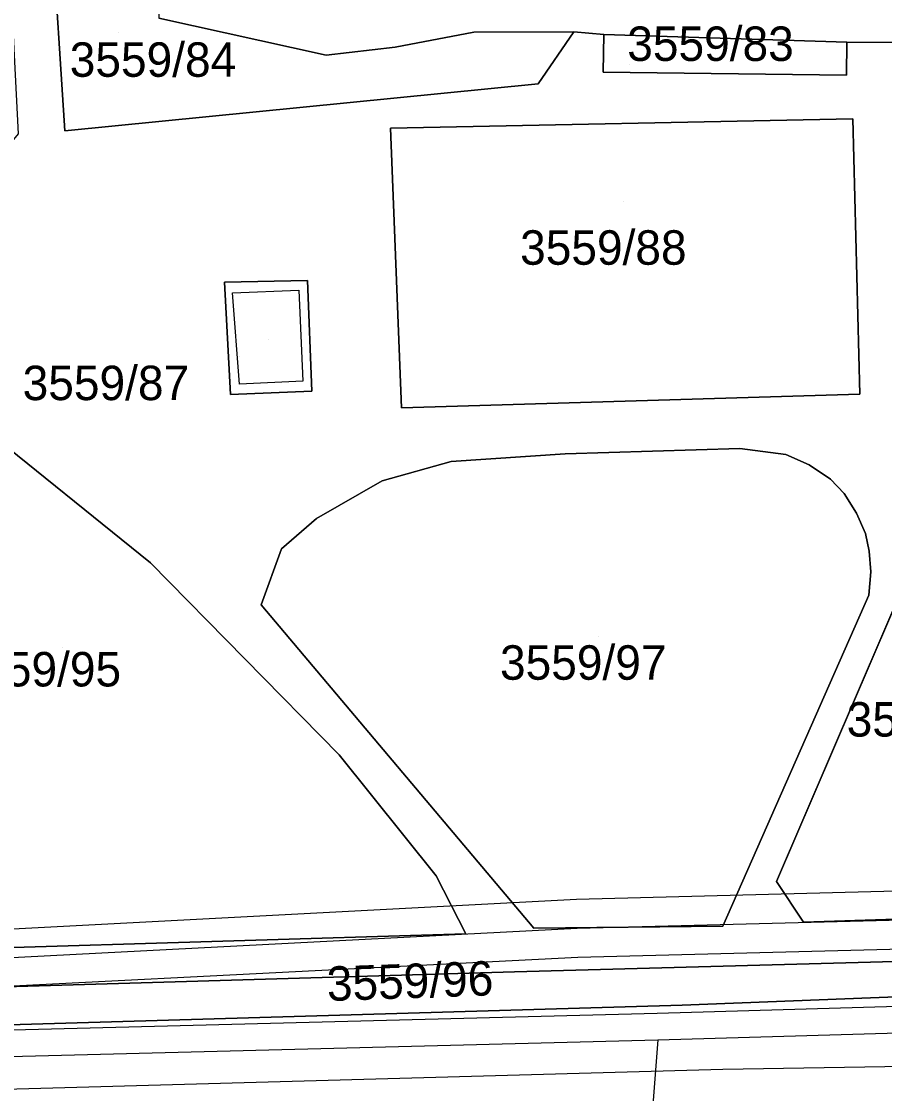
# Model space of a CAD drawing. Extents: x -264070 to -262271, y -1238894 to -1238141.
# Drawn here: x -262864.3 to -262814.1, y -1238359.9 to -1238297.7 of the extents above; entities that cross this region are included whole.
import ezdxf

# ---------------------------------------------------------------- set-up
doc = ezdxf.new("R2010")
doc.units = 0
for name, color, linetype in [('body_kn', 7, 'Continuous'), ('kladpar_druhypozemkov', 7, 'Continuous'), ('kladpar_hranice', 7, 'Continuous'), ('kladpar_parcelnecisla', 7, 'Continuous'), ('kladpar_plochy', 7, 'Continuous'), ('kladpar_sipky', 7, 'Continuous'), ('tarchy_linie', 7, 'Continuous'), ('zappar_hrandruhpozemk', 7, 'Continuous')]:
    doc.layers.add(name, color=color, linetype=linetype)

msp = doc.modelspace()

# ---------------------------------------------------------------- linework, layer by layer
at = {"layer": 'body_kn'}
for p, q in [((-262838, -1238298.3), (-262838, -1238298.3)), ((-262832.18, -1238298.29), (-262832.18, -1238298.29)), ((-262830.44, -1238298.45), (-262830.44, -1238298.45)), ((-262816.33, -1238298.89), (-262816.33, -1238298.89)), ((-262816.33, -1238298.89), (-262816.33, -1238298.89)), ((-262846.56, -1238299.64), (-262846.56, -1238299.64)), ((-262846.56, -1238299.64), (-262846.56, -1238299.64)), ((-262842.56, -1238299.18), (-262842.56, -1238299.18)), ((-262830.48, -1238300.64), (-262830.48, -1238300.64)), ((-262816.35, -1238300.81), (-262816.35, -1238300.81)), ((-262834.25, -1238301.3), (-262834.25, -1238301.3)), ((-262815.99, -1238303.34), (-262815.99, -1238303.34)), ((-262815.99, -1238303.34), (-262815.99, -1238303.34)), ((-262861.73, -1238304.03), (-262861.73, -1238304.03)), ((-262842.83, -1238303.88), (-262842.83, -1238303.88)), ((-262852.47, -1238312.82), (-262852.47, -1238312.82)), ((-262847.66, -1238312.72), (-262847.66, -1238312.72)), ((-262847.66, -1238312.72), (-262847.66, -1238312.72)), ((-262852, -1238313.44), (-262852, -1238313.44)), ((-262852, -1238313.44), (-262852, -1238313.44)), ((-262848.15, -1238313.29), (-262848.15, -1238313.29)), ((-262851.6, -1238318.74), (-262851.6, -1238318.74)), ((-262847.92, -1238318.57), (-262847.92, -1238318.57)), ((-262852.13, -1238319.34), (-262852.13, -1238319.34)), ((-262847.4, -1238319.15), (-262847.4, -1238319.15)), ((-262815.58, -1238319.33), (-262815.58, -1238319.33)), ((-262842.2, -1238320.12), (-262842.2, -1238320.12)), ((-262822.56, -1238322.48), (-262822.56, -1238322.48)), ((-262822.56, -1238322.48), (-262822.56, -1238322.48)), ((-262839.31, -1238323.23), (-262839.31, -1238323.23)), ((-262832.7, -1238322.78), (-262832.7, -1238322.78)), ((-262819.88, -1238322.83), (-262819.88, -1238322.83)), ((-262818.53, -1238323.42), (-262818.53, -1238323.42)), ((-262843.32, -1238324.36), (-262843.32, -1238324.36)), ((-262817.28, -1238324.26), (-262817.28, -1238324.26)), ((-262816.5, -1238325.09), (-262816.5, -1238325.09)), ((-262815.78, -1238326.24), (-262815.78, -1238326.24)), ((-262847.13, -1238326.54), (-262847.13, -1238326.54)), ((-262815.25, -1238327.41), (-262815.25, -1238327.41)), ((-262849.16, -1238328.3), (-262849.16, -1238328.3)), ((-262815.04, -1238328.43), (-262815.04, -1238328.43)), ((-262856.77, -1238329.11), (-262856.77, -1238329.11)), ((-262856.77, -1238329.11), (-262856.77, -1238329.11)), ((-262814.94, -1238329.64), (-262814.94, -1238329.64)), ((-262815.06, -1238330.99), (-262815.06, -1238330.99)), ((-262850.34, -1238331.56), (-262850.34, -1238331.56)), ((-262845.81, -1238340.26), (-262845.81, -1238340.26)), ((-262840.19, -1238347.28), (-262840.19, -1238347.28)), ((-262820.42, -1238347.62), (-262820.42, -1238347.62)), ((-262832.04, -1238348.63), (-262832.04, -1238348.63)), ((-262818.86, -1238349.97), (-262818.86, -1238349.97)), ((-262838.46, -1238350.65), (-262838.46, -1238350.65)), ((-262834.51, -1238350.32), (-262834.51, -1238350.32)), ((-262832, -1238350.33), (-262832, -1238350.33)), ((-262823.54, -1238350.21), (-262823.54, -1238350.21)), ((-262831.96, -1238352.03), (-262831.96, -1238352.03)), ((-262835.63, -1238352.85), (-262835.63, -1238352.85)), ((-262835.63, -1238352.85), (-262835.63, -1238352.85)), ((-262825.9, -1238354.8), (-262825.9, -1238354.8)), ((-262827.35, -1238355.25), (-262827.35, -1238355.25)), ((-262827.31, -1238356.8), (-262827.31, -1238356.8)), ((-262827.31, -1238356.8), (-262827.31, -1238356.8)), ((-262823.54, -1238358.51), (-262823.54, -1238358.51))]:
    msp.add_line(p, q, dxfattribs=at)
at = {"layer": 'kladpar_druhypozemkov'}
for p, q in [((-262858.62, -1238298.31), (-262858.62, -1238298.31)), ((-262828.98, -1238300.18), (-262828.98, -1238300.18)), ((-262829.29, -1238308.11), (-262829.29, -1238308.11)), ((-262849.93, -1238316.15), (-262849.93, -1238316.15)), ((-262830.75, -1238333.4), (-262830.75, -1238333.4)), ((-262861.85, -1238334), (-262861.85, -1238334)), ((-262851.32, -1238355.24), (-262851.32, -1238355.24))]:
    msp.add_line(p, q, dxfattribs=at)
at = {"layer": 'kladpar_hranice'}
for points in [[(-262915.11, -1238349.24), (-262912.76, -1238349.79), (-262909.36, -1238338.87), (-262902.82, -1238317.92), (-262902.82, -1238317.88), (-262891.53, -1238317.64), (-262875.23, -1238317.3), (-262864.43, -1238304.22), (-262865.03, -1238292.39), (-262862.5, -1238292.36), (-262861.73, -1238304.03), (-262834.25, -1238301.3), (-262832.18, -1238298.29), (-262830.44, -1238298.45), (-262830.48, -1238300.64), (-262816.35, -1238300.81), (-262816.33, -1238298.89), (-262811.52, -1238298.91), (-262810.72, -1238300.91), (-262807.85, -1238303.16), (-262786.82, -1238305.39), (-262783.83, -1238304.22)], [(-262846.56, -1238299.64), (-262842.56, -1238299.18), (-262838, -1238298.3), (-262832.18, -1238298.29), (-262834.25, -1238301.3), (-262861.73, -1238304.03), (-262862.5, -1238292.36), (-262856.37, -1238292.3), (-262856.29, -1238297.5), (-262846.56, -1238299.64)], [(-262785.27, -1238294.52), (-262785.18, -1238303.47), (-262795.65, -1238302.49), (-262811.52, -1238298.91), (-262816.33, -1238298.89), (-262830.44, -1238298.45), (-262832.18, -1238298.29), (-262838, -1238298.3), (-262842.56, -1238299.18), (-262846.56, -1238299.64), (-262856.29, -1238297.5)], [(-262816.33, -1238298.89), (-262816.35, -1238300.81), (-262830.48, -1238300.64), (-262830.44, -1238298.45), (-262816.33, -1238298.89)], [(-262815.99, -1238303.34), (-262815.58, -1238319.33), (-262842.2, -1238320.12), (-262842.83, -1238303.88), (-262815.99, -1238303.34)], [(-262815.58, -1238319.33), (-262815.99, -1238303.34), (-262842.83, -1238303.88), (-262842.2, -1238320.12), (-262815.58, -1238319.33)], [(-262847.66, -1238312.72), (-262847.4, -1238319.15), (-262852.13, -1238319.34), (-262852.47, -1238312.82), (-262847.66, -1238312.72)], [(-262847.4, -1238319.15), (-262847.66, -1238312.72), (-262852.47, -1238312.82), (-262852.13, -1238319.34), (-262847.4, -1238319.15)], [(-262780.83, -1238313.15), (-262789, -1238314.06), (-262796.08, -1238315.22), (-262800.22, -1238316.92), (-262809.55, -1238322.28), (-262820.42, -1238347.62), (-262818.86, -1238349.97), (-262797.34, -1238349.27), (-262797.17, -1238351.81), (-262835.63, -1238352.85), (-262883.61, -1238354.27), (-262883.56, -1238356.48), (-262883.58, -1238356.48), (-262885.75, -1238356.54), (-262885.82, -1238353.86), (-262909.74, -1238354.38), (-262909.61, -1238357.18), (-262910.35, -1238357.22), (-262911.33, -1238356.92), (-262912.5, -1238356.28), (-262913.61, -1238355.34)], [(-262800.22, -1238316.92), (-262796.08, -1238315.22), (-262789, -1238314.06), (-262780.83, -1238313.15), (-262779.77, -1238313.38), (-262778.8, -1238313.99), (-262778.13, -1238314.67), (-262777.65, -1238315.61), (-262777.45, -1238316.49), (-262777.45, -1238317.39), (-262777.63, -1238318.31), (-262779.55, -1238322.8), (-262781.72, -1238326.75), (-262781.78, -1238324.84), (-262793.06, -1238325.43), (-262805.62, -1238326.09), (-262804.8, -1238345.46), (-262797.41, -1238345.22), (-262797.34, -1238349.27), (-262818.86, -1238349.97), (-262820.42, -1238347.62), (-262809.55, -1238322.28), (-262800.22, -1238316.92)], [(-262856.77, -1238329.11), (-262845.81, -1238340.26), (-262840.19, -1238347.28), (-262838.46, -1238350.65), (-262880.81, -1238351.92), (-262880.97, -1238348.48), (-262865.53, -1238347.63), (-262865.85, -1238340.3), (-262871.83, -1238340.47), (-262871.64, -1238346.12), (-262881.05, -1238346.64), (-262881.12, -1238345.23), (-262874.69, -1238345.04), (-262874.74, -1238343.01), (-262872.25, -1238342.95), (-262872.33, -1238340.43), (-262874.79, -1238340.47), (-262875.23, -1238319.38), (-262870.17, -1238319.31), (-262866.71, -1238321.11), (-262856.77, -1238329.11)], [(-262838.46, -1238350.65), (-262840.19, -1238347.28), (-262845.81, -1238340.26), (-262856.77, -1238329.11), (-262866.71, -1238321.11)], [(-262822.56, -1238322.48), (-262819.88, -1238322.83), (-262818.53, -1238323.42), (-262817.28, -1238324.26), (-262816.5, -1238325.09), (-262815.78, -1238326.24), (-262815.25, -1238327.41), (-262815.04, -1238328.43), (-262814.94, -1238329.64), (-262815.06, -1238330.99), (-262823.54, -1238350.21), (-262834.51, -1238350.32), (-262850.34, -1238331.56), (-262849.16, -1238328.3), (-262847.13, -1238326.54), (-262843.32, -1238324.36), (-262839.31, -1238323.23), (-262832.7, -1238322.78), (-262822.56, -1238322.48)], [(-262823.54, -1238350.21), (-262815.06, -1238330.99), (-262814.94, -1238329.64), (-262815.04, -1238328.43), (-262815.25, -1238327.41), (-262815.78, -1238326.24), (-262816.5, -1238325.09), (-262817.28, -1238324.26), (-262818.53, -1238323.42), (-262819.88, -1238322.83), (-262822.56, -1238322.48), (-262832.7, -1238322.78), (-262839.31, -1238323.23), (-262843.32, -1238324.36), (-262847.13, -1238326.54), (-262849.16, -1238328.3), (-262850.34, -1238331.56), (-262834.51, -1238350.32), (-262823.54, -1238350.21)], [(-262880.81, -1238351.92), (-262838.46, -1238350.65)], [(-262835.63, -1238352.85), (-262797.17, -1238351.81), (-262797.05, -1238353.67), (-262797.07, -1238353.67), (-262825.9, -1238354.8), (-262883.56, -1238356.48), (-262883.61, -1238354.27), (-262835.63, -1238352.85)], [(-262913.61, -1238355.34), (-262912.5, -1238356.28), (-262911.33, -1238356.92), (-262910.35, -1238357.22), (-262909.61, -1238357.18), (-262885.75, -1238356.54), (-262883.58, -1238356.48), (-262883.56, -1238356.48), (-262825.9, -1238354.8), (-262797.07, -1238353.67), (-262797.05, -1238353.67), (-262780.13, -1238353.36), (-262771.49, -1238353.2), (-262768.53, -1238353.14), (-262753.47, -1238352.87), (-262750.57, -1238352.82), (-262734.65, -1238352.52)]]:
    msp.add_lwpolyline(points, dxfattribs=at)
at = {"layer": 'kladpar_plochy'}
for p, q in [((-262862.5, -1238292.36), (-262861.73, -1238304.03)), ((-262846.56, -1238299.64), (-262856.29, -1238297.5)), ((-262838, -1238298.3), (-262842.56, -1238299.18)), ((-262832.18, -1238298.29), (-262838, -1238298.3)), ((-262834.25, -1238301.3), (-262832.18, -1238298.29)), ((-262830.44, -1238298.45), (-262832.18, -1238298.29)), ((-262832.18, -1238298.29), (-262830.44, -1238298.45)), ((-262830.44, -1238298.45), (-262830.48, -1238300.64)), ((-262816.33, -1238298.89), (-262830.44, -1238298.45)), ((-262816.35, -1238300.81), (-262816.33, -1238298.89)), ((-262811.52, -1238298.91), (-262816.33, -1238298.89)), ((-262816.33, -1238298.89), (-262811.52, -1238298.91)), ((-262842.56, -1238299.18), (-262846.56, -1238299.64)), ((-262830.48, -1238300.64), (-262816.35, -1238300.81)), ((-262861.73, -1238304.03), (-262834.25, -1238301.3)), ((-262815.99, -1238303.34), (-262842.83, -1238303.88)), ((-262815.58, -1238319.33), (-262815.99, -1238303.34)), ((-262842.83, -1238303.88), (-262842.2, -1238320.12)), ((-262847.66, -1238312.72), (-262852.47, -1238312.82)), ((-262852.47, -1238312.82), (-262852.13, -1238319.34)), ((-262847.4, -1238319.15), (-262847.66, -1238312.72)), ((-262852.13, -1238319.34), (-262847.4, -1238319.15)), ((-262842.2, -1238320.12), (-262815.58, -1238319.33)), ((-262856.77, -1238329.11), (-262866.71, -1238321.11)), ((-262822.56, -1238322.48), (-262832.7, -1238322.78)), ((-262819.88, -1238322.83), (-262822.56, -1238322.48)), ((-262809.55, -1238322.28), (-262820.42, -1238347.62)), ((-262839.31, -1238323.23), (-262843.32, -1238324.36)), ((-262832.7, -1238322.78), (-262839.31, -1238323.23)), ((-262818.53, -1238323.42), (-262819.88, -1238322.83)), ((-262817.28, -1238324.26), (-262818.53, -1238323.42)), ((-262843.32, -1238324.36), (-262847.13, -1238326.54)), ((-262816.5, -1238325.09), (-262817.28, -1238324.26)), ((-262815.78, -1238326.24), (-262816.5, -1238325.09)), ((-262815.25, -1238327.41), (-262815.78, -1238326.24)), ((-262847.13, -1238326.54), (-262849.16, -1238328.3)), ((-262815.04, -1238328.43), (-262815.25, -1238327.41)), ((-262849.16, -1238328.3), (-262850.34, -1238331.56)), ((-262814.94, -1238329.64), (-262815.04, -1238328.43)), ((-262845.81, -1238340.26), (-262856.77, -1238329.11)), ((-262815.06, -1238330.99), (-262814.94, -1238329.64)), ((-262823.54, -1238350.21), (-262815.06, -1238330.99)), ((-262850.34, -1238331.56), (-262834.51, -1238350.32)), ((-262840.19, -1238347.28), (-262845.81, -1238340.26)), ((-262838.46, -1238350.65), (-262840.19, -1238347.28)), ((-262820.42, -1238347.62), (-262818.86, -1238349.97)), ((-262818.86, -1238349.97), (-262797.34, -1238349.27)), ((-262880.81, -1238351.92), (-262838.46, -1238350.65)), ((-262834.51, -1238350.32), (-262823.54, -1238350.21)), ((-262797.17, -1238351.81), (-262835.63, -1238352.85)), ((-262835.63, -1238352.85), (-262883.61, -1238354.27))]:
    msp.add_line(p, q, dxfattribs=at)
for points in [[(-262846.56, -1238299.64), (-262842.56, -1238299.18), (-262838, -1238298.3), (-262832.18, -1238298.29), (-262834.25, -1238301.3), (-262861.73, -1238304.03), (-262862.5, -1238292.36), (-262856.37, -1238292.3), (-262856.29, -1238297.5)], [(-262816.33, -1238298.89), (-262816.35, -1238300.81), (-262830.48, -1238300.64), (-262830.44, -1238298.45)], [(-262815.99, -1238303.34), (-262815.58, -1238319.33), (-262842.2, -1238320.12), (-262842.83, -1238303.88)], [(-262847.66, -1238312.72), (-262847.4, -1238319.15), (-262852.13, -1238319.34), (-262852.47, -1238312.82)], [(-262800.22, -1238316.92), (-262796.08, -1238315.22), (-262789, -1238314.06), (-262780.83, -1238313.15), (-262779.77, -1238313.38), (-262778.8, -1238313.99), (-262778.13, -1238314.67), (-262777.65, -1238315.61), (-262777.45, -1238316.49), (-262777.45, -1238317.39), (-262777.63, -1238318.31), (-262779.55, -1238322.8), (-262781.72, -1238326.75), (-262781.78, -1238324.84), (-262793.06, -1238325.43), (-262805.62, -1238326.09), (-262804.8, -1238345.46), (-262797.41, -1238345.22), (-262797.34, -1238349.27), (-262818.86, -1238349.97), (-262820.42, -1238347.62), (-262809.55, -1238322.28)], [(-262856.77, -1238329.11), (-262845.81, -1238340.26), (-262840.19, -1238347.28), (-262838.46, -1238350.65), (-262880.81, -1238351.92), (-262880.97, -1238348.48), (-262865.53, -1238347.63), (-262865.85, -1238340.3), (-262871.83, -1238340.47), (-262871.64, -1238346.12), (-262881.05, -1238346.64), (-262881.12, -1238345.23), (-262874.69, -1238345.04), (-262874.74, -1238343.01), (-262872.25, -1238342.95), (-262872.33, -1238340.43), (-262874.79, -1238340.47), (-262875.23, -1238319.38), (-262870.17, -1238319.31), (-262866.71, -1238321.11)], [(-262822.56, -1238322.48), (-262819.88, -1238322.83), (-262818.53, -1238323.42), (-262817.28, -1238324.26), (-262816.5, -1238325.09), (-262815.78, -1238326.24), (-262815.25, -1238327.41), (-262815.04, -1238328.43), (-262814.94, -1238329.64), (-262815.06, -1238330.99), (-262823.54, -1238350.21), (-262834.51, -1238350.32), (-262850.34, -1238331.56), (-262849.16, -1238328.3), (-262847.13, -1238326.54), (-262843.32, -1238324.36), (-262839.31, -1238323.23), (-262832.7, -1238322.78)], [(-262835.63, -1238352.85), (-262797.17, -1238351.81), (-262797.05, -1238353.67), (-262797.07, -1238353.67), (-262825.9, -1238354.8), (-262883.56, -1238356.48), (-262883.61, -1238354.27)]]:
    msp.add_lwpolyline(points, close=True, dxfattribs=at)
msp.add_lwpolyline([(-262913.61, -1238355.34), (-262912.5, -1238356.28), (-262911.33, -1238356.92), (-262910.35, -1238357.22), (-262909.61, -1238357.18), (-262885.75, -1238356.54), (-262883.58, -1238356.48), (-262883.56, -1238356.48), (-262825.9, -1238354.8), (-262797.07, -1238353.67), (-262797.05, -1238353.67), (-262780.13, -1238353.36)], dxfattribs=at)
at = {"layer": 'kladpar_sipky'}
msp.add_line((-262851.61, -1238317.11), (-262851.61, -1238317.11), dxfattribs=at)
at = {"layer": 'tarchy_linie'}
msp.add_line((-262827.31, -1238356.8), (-262828.09, -1238366.64), dxfattribs=at)
for points in [[(-262879.36, -1238352.78), (-262832, -1238350.33), (-262782.2, -1238349.05), (-262732.38, -1238348.15), (-262687.56, -1238346.97), (-262676.12, -1238346.24), (-262630.21, -1238345.2), (-262580.42, -1238343.73), (-262555.82, -1238343.74), (-262532.87, -1238343.21)], [(-262915.67, -1238357.53), (-262827.35, -1238355.25), (-262717.55, -1238352.07), (-262612.02, -1238349.11), (-262582.13, -1238348.18), (-262523.92, -1238348.6), (-262527.18, -1238346.61), (-262526.75, -1238346.6), (-262525.01, -1238346.49), (-262524.28, -1238346.33), (-262523.39, -1238346.14), (-262523.44, -1238346.84), (-262523.58, -1238348.81), (-262523.63, -1238349.52), (-262523.67, -1238350.15), (-262523.75, -1238351.27), (-262523.88, -1238353.02), (-262569.3, -1238353.65), (-262620.18, -1238354.72), (-262670.86, -1238355.99), (-262721.99, -1238357.34), (-262772.67, -1238358.51), (-262811.72, -1238360.02)], [(-262880.95, -1238351.21), (-262832.04, -1238348.63), (-262782.24, -1238347.35)], [(-262916.13, -1238359.08), (-262827.31, -1238356.8), (-262717.51, -1238353.62), (-262611.98, -1238350.66), (-262582.11, -1238349.73), (-262523.67, -1238350.15)], [(-262782.16, -1238350.75), (-262831.96, -1238352.03), (-262880.77, -1238354.51), (-262880.95, -1238351.21)], [(-262916.76, -1238361.2), (-262874.25, -1238359.92), (-262823.54, -1238358.51), (-262811.77, -1238358.32), (-262772.72, -1238356.81), (-262722.03, -1238355.64), (-262670.9, -1238354.24), (-262620.22, -1238352.97), (-262569.46, -1238351.9), (-262523.75, -1238351.27)]]:
    msp.add_lwpolyline(points, dxfattribs=at)
at = {"layer": 'zappar_hrandruhpozemk'}
msp.add_line((-262852, -1238313.44), (-262848.15, -1238313.29), dxfattribs=at)
msp.add_lwpolyline([(-262848.15, -1238313.29), (-262847.92, -1238318.57), (-262851.6, -1238318.74), (-262852, -1238313.44)], dxfattribs=at)

# ---------------------------------------------------------------- texts
at = {"layer": 'kladpar_parcelnecisla'}
for s, p in [('3559/83', (-262829.087, -1238299.98)), ('3559/84', (-262861.455, -1238300.9)), ('3559/88', (-262835.309, -1238311.81)), ('3559/87', (-262864.188, -1238319.67)), ('3559/97', (-262836.476, -1238335.9)), ('3559/95', (-262868.139, -1238336.29)), ('3559/98', (-262816.347, -1238339.2))]:
    msp.add_text(s, height=2, dxfattribs=at).set_placement(p)
msp.add_text('3559/96', height=2, rotation=2, dxfattribs=at).set_placement((-262846.495, -1238354.554))

doc.saveas('drawing.dxf')
